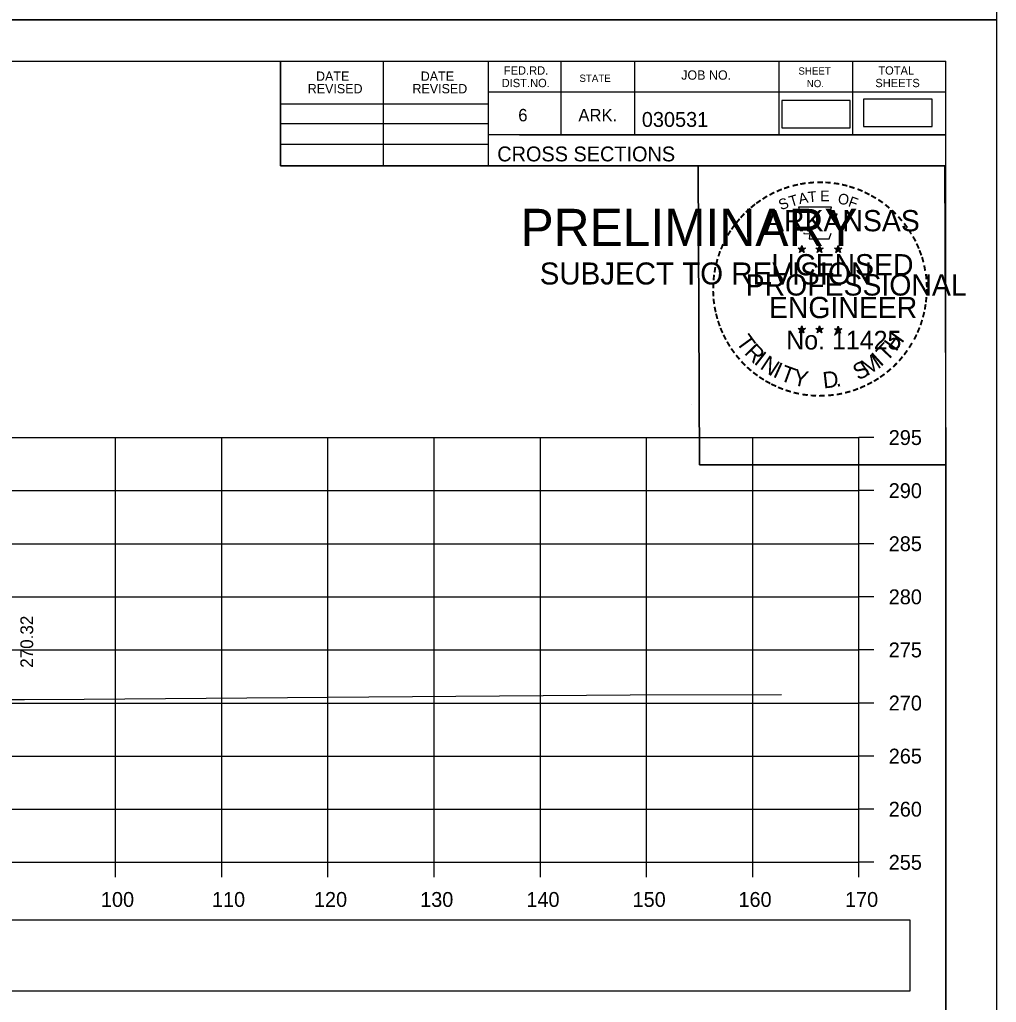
# Model space of a CAD drawing. Extents: x 285 to 4233, y -659 to 3710.
# Drawn here: x 2630.5 to 2722.4, y 2657 to 2749.6 of the extents above; entities that cross this region are included whole.
import ezdxf

# ---------------------------------------------------------------- set-up
doc = ezdxf.new("R2010")
doc.units = 0
for name, color, linetype in [('R_Axis', 7, 'Continuous'), ('R_Axis Annot', 7, 'Continuous'), ('R_Border', 7, 'Continuous'), ('R_Border PE', 7, 'Continuous'), ('R_Border Prem', 7, 'Continuous'), ('R_Exist Surface', 7, 'Continuous'), ('R_Grid', 7, 'Continuous'), ('R_No Plot', 7, 'Continuous'), ('R_Xsect Elev', 7, 'Continuous')]:
    doc.layers.add(name, color=color, linetype=linetype)

msp = doc.modelspace()

# ---------------------------------------------------------------- linework, layer by layer
at = {"layer": 'R_Axis'}
for p, q in [((2709.501, 2670.209), (2709.501, 2710.209)), ((2710.901, 2710.209), (2709.501, 2710.209)), ((2710.901, 2705.209), (2709.501, 2705.209)), ((2710.901, 2700.209), (2709.501, 2700.209)), ((2710.901, 2695.209), (2709.501, 2695.209)), ((2710.901, 2690.209), (2709.501, 2690.209)), ((2710.901, 2685.209), (2709.501, 2685.209)), ((2710.901, 2680.209), (2709.501, 2680.209)), ((2710.901, 2675.209), (2709.501, 2675.209)), ((2409.501, 2670.209), (2709.501, 2670.209)), ((2639.501, 2668.809), (2639.501, 2670.209)), ((2649.501, 2668.809), (2649.501, 2670.209)), ((2659.501, 2668.809), (2659.501, 2670.209)), ((2669.501, 2668.809), (2669.501, 2670.209)), ((2679.501, 2668.809), (2679.501, 2670.209)), ((2689.501, 2668.809), (2689.501, 2670.209)), ((2699.501, 2668.809), (2699.501, 2670.209)), ((2709.501, 2668.809), (2709.501, 2670.209)), ((2710.901, 2670.209), (2709.501, 2670.209))]:
    msp.add_line(p, q, dxfattribs=at)
at = {"layer": 'R_Axis Annot'}
for points in [[(2702.227, 2739.38), (2708.686, 2739.38), (2708.686, 2741.937), (2702.227, 2741.937)], [(2709.939, 2739.518), (2716.397, 2739.518), (2716.397, 2742.076), (2709.939, 2742.076)], [(2573.959, 2658.11), (2714.324, 2658.11), (2714.324, 2664.762), (2573.959, 2664.762)]]:
    msp.add_lwpolyline(points, close=True, dxfattribs=at)
at = {"layer": 'R_Border'}
for p, q in [((2401.501, 2745.669), (2717.681, 2745.669)), ((2655.041, 2735.789), (2655.041, 2745.669)), ((2664.721, 2735.789), (2664.721, 2745.669)), ((2674.581, 2745.669), (2674.581, 2735.789)), ((2681.421, 2745.669), (2681.421, 2738.729)), ((2688.361, 2745.669), (2688.361, 2738.729)), ((2701.941, 2745.669), (2701.941, 2738.729)), ((2708.881, 2745.669), (2708.881, 2738.729)), ((2717.681, 2540.209), (2717.681, 2745.669)), ((2717.681, 2742.729), (2674.581, 2742.729)), ((2717.681, 2742.749), (2717.681, 2742.749)), ((2655.041, 2741.649), (2674.581, 2741.649)), ((2655.041, 2739.789), (2674.581, 2739.789)), ((2717.681, 2738.729), (2674.581, 2738.729)), ((2677.541, 2738.729), (2717.681, 2738.729)), ((2655.041, 2737.849), (2674.581, 2737.849)), ((2717.681, 2735.789), (2655.041, 2735.789))]:
    msp.add_line(p, q, dxfattribs=at)
at = {"layer": 'R_Border PE'}
for p, q in [((2704.115, 2728.298), (2704.074, 2728.046)), ((2704.115, 2727.933), (2704.115, 2728.298)), ((2704.115, 2728.298), (2704.164, 2728.048)), ((2705.785, 2728.298), (2705.744, 2728.046)), ((2705.785, 2727.933), (2705.785, 2728.298)), ((2705.785, 2728.298), (2705.834, 2728.048)), ((2707.549, 2728.286), (2707.508, 2728.034)), ((2707.549, 2727.921), (2707.549, 2728.286)), ((2707.549, 2728.286), (2707.598, 2728.036)), ((2703.766, 2728.044), (2704.115, 2727.933)), ((2703.766, 2728.044), (2704.019, 2727.999)), ((2703.766, 2728.044), (2704.003, 2727.922)), ((2703.899, 2727.636), (2704.115, 2727.933)), ((2703.899, 2727.636), (2704.025, 2727.88)), ((2703.899, 2727.636), (2704.113, 2727.853)), ((2704.328, 2727.636), (2704.113, 2727.85)), ((2704.462, 2728.044), (2704.115, 2727.933)), ((2704.328, 2727.636), (2704.115, 2727.933)), ((2704.462, 2728.044), (2704.176, 2727.995)), ((2704.328, 2727.636), (2704.191, 2727.927)), ((2704.462, 2728.044), (2704.258, 2727.942)), ((2705.436, 2728.044), (2705.785, 2727.933)), ((2705.436, 2728.044), (2705.689, 2727.999)), ((2705.436, 2728.044), (2705.673, 2727.922)), ((2705.569, 2727.636), (2705.785, 2727.933)), ((2705.569, 2727.636), (2705.695, 2727.88)), ((2705.569, 2727.636), (2705.783, 2727.853)), ((2705.998, 2727.636), (2705.783, 2727.85)), ((2706.132, 2728.044), (2705.785, 2727.933)), ((2705.998, 2727.636), (2705.785, 2727.933)), ((2706.132, 2728.044), (2705.846, 2727.995)), ((2705.998, 2727.636), (2705.861, 2727.927)), ((2706.132, 2728.044), (2705.928, 2727.942)), ((2707.2, 2728.032), (2707.549, 2727.921)), ((2707.2, 2728.032), (2707.453, 2727.987)), ((2707.2, 2728.032), (2707.437, 2727.91)), ((2707.333, 2727.624), (2707.549, 2727.921)), ((2707.333, 2727.624), (2707.459, 2727.868)), ((2707.333, 2727.624), (2707.547, 2727.841)), ((2707.762, 2727.624), (2707.547, 2727.838)), ((2707.896, 2728.032), (2707.549, 2727.921)), ((2707.762, 2727.624), (2707.549, 2727.921)), ((2707.896, 2728.032), (2707.61, 2727.983)), ((2707.762, 2727.624), (2707.625, 2727.915)), ((2707.896, 2728.032), (2707.692, 2727.93)), ((2703.762, 2720.471), (2704.111, 2720.36)), ((2703.762, 2720.471), (2704.015, 2720.426)), ((2703.762, 2720.471), (2703.999, 2720.349)), ((2703.895, 2720.063), (2704.111, 2720.36)), ((2703.895, 2720.063), (2704.021, 2720.307)), ((2703.895, 2720.063), (2704.109, 2720.28)), ((2704.111, 2720.725), (2704.07, 2720.473)), ((2704.324, 2720.063), (2704.109, 2720.277)), ((2704.111, 2720.36), (2704.111, 2720.725)), ((2704.111, 2720.725), (2704.16, 2720.475)), ((2704.458, 2720.471), (2704.111, 2720.36)), ((2704.324, 2720.063), (2704.111, 2720.36)), ((2704.458, 2720.471), (2704.172, 2720.422)), ((2704.324, 2720.063), (2704.187, 2720.354)), ((2704.458, 2720.471), (2704.254, 2720.369)), ((2705.431, 2720.471), (2705.78, 2720.36)), ((2705.431, 2720.471), (2705.684, 2720.426)), ((2705.431, 2720.471), (2705.668, 2720.349)), ((2705.564, 2720.063), (2705.78, 2720.36)), ((2705.564, 2720.063), (2705.69, 2720.307)), ((2705.564, 2720.063), (2705.778, 2720.28)), ((2705.78, 2720.725), (2705.739, 2720.473)), ((2705.993, 2720.063), (2705.778, 2720.277)), ((2705.78, 2720.36), (2705.78, 2720.725)), ((2705.78, 2720.725), (2705.829, 2720.475)), ((2706.127, 2720.471), (2705.78, 2720.36)), ((2705.993, 2720.063), (2705.78, 2720.36)), ((2706.127, 2720.471), (2705.841, 2720.422)), ((2705.993, 2720.063), (2705.856, 2720.354)), ((2706.127, 2720.471), (2705.923, 2720.369)), ((2707.198, 2720.461), (2707.547, 2720.35)), ((2707.198, 2720.461), (2707.451, 2720.416)), ((2707.198, 2720.461), (2707.435, 2720.339)), ((2707.331, 2720.053), (2707.547, 2720.35)), ((2707.331, 2720.053), (2707.457, 2720.297)), ((2707.331, 2720.053), (2707.545, 2720.27)), ((2707.547, 2720.715), (2707.506, 2720.463)), ((2707.76, 2720.053), (2707.545, 2720.267)), ((2707.547, 2720.35), (2707.547, 2720.715)), ((2707.547, 2720.715), (2707.596, 2720.465)), ((2707.894, 2720.461), (2707.547, 2720.35)), ((2707.76, 2720.053), (2707.547, 2720.35)), ((2707.894, 2720.461), (2707.608, 2720.412)), ((2707.76, 2720.053), (2707.623, 2720.344)), ((2707.894, 2720.461), (2707.69, 2720.359))]:
    msp.add_line(p, q, dxfattribs=at)
for points in [[(2703.807, 2731.922), (2704.076, 2731.095)], [(2707.318, 2731), (2707.46, 2731.284), (2706.775, 2731.26), (2706.923, 2731.922), (2703.807, 2731.922)], [(2704.299, 2729.499), (2704.299, 2729.412), (2704.862, 2729.393), (2704.808, 2728.92), (2706.678, 2728.92), (2706.879, 2729.456)], [(2704.115, 2728.298), (2704.328, 2727.636), (2703.766, 2728.044), (2704.462, 2728.044), (2703.899, 2727.636), (2704.115, 2728.298)], [(2705.785, 2728.298), (2705.998, 2727.636), (2705.436, 2728.044), (2706.132, 2728.044), (2705.569, 2727.636), (2705.785, 2728.298)], [(2707.549, 2728.286), (2707.762, 2727.624), (2707.2, 2728.032), (2707.896, 2728.032), (2707.333, 2727.624), (2707.549, 2728.286)], [(2704.111, 2720.725), (2704.324, 2720.063), (2703.762, 2720.471), (2704.458, 2720.471), (2703.895, 2720.063), (2704.111, 2720.725)], [(2705.78, 2720.725), (2705.993, 2720.063), (2705.431, 2720.471), (2706.127, 2720.471), (2705.564, 2720.063), (2705.78, 2720.725)], [(2707.547, 2720.715), (2707.76, 2720.053), (2707.198, 2720.461), (2707.894, 2720.461), (2707.331, 2720.053), (2707.547, 2720.715)]]:
    msp.add_lwpolyline(points, dxfattribs=at)
for centre, radius in [((2704.114, 2727.932), 0.172), ((2704.114, 2727.932), 0.145), ((2704.114, 2727.932), 0.116), ((2704.114, 2727.932), 0.0991), ((2704.114, 2727.932), 0.0747), ((2704.114, 2727.932), 0.0495), ((2704.114, 2727.932), 0.0296), ((2705.784, 2727.932), 0.172), ((2705.784, 2727.932), 0.145), ((2705.784, 2727.932), 0.116), ((2705.784, 2727.932), 0.0991), ((2705.784, 2727.932), 0.0747), ((2705.784, 2727.932), 0.0495), ((2705.784, 2727.932), 0.0296), ((2707.548, 2727.92), 0.172), ((2707.548, 2727.92), 0.145), ((2707.548, 2727.92), 0.116), ((2707.548, 2727.92), 0.0991), ((2707.548, 2727.92), 0.0747), ((2707.548, 2727.92), 0.0495), ((2707.548, 2727.92), 0.0296), ((2704.11, 2720.359), 0.172), ((2704.11, 2720.359), 0.145), ((2704.11, 2720.359), 0.116), ((2704.11, 2720.359), 0.0991), ((2704.11, 2720.359), 0.0747), ((2704.11, 2720.359), 0.0495), ((2704.11, 2720.359), 0.0296), ((2705.779, 2720.359), 0.172), ((2705.779, 2720.359), 0.145), ((2705.779, 2720.359), 0.116), ((2705.779, 2720.359), 0.0991), ((2705.779, 2720.359), 0.0747), ((2705.779, 2720.359), 0.0495), ((2705.779, 2720.359), 0.0296), ((2707.546, 2720.349), 0.172), ((2707.546, 2720.349), 0.145), ((2707.546, 2720.349), 0.116), ((2707.546, 2720.349), 0.0991), ((2707.546, 2720.349), 0.0747), ((2707.546, 2720.349), 0.0495), ((2707.546, 2720.349), 0.0296)]:
    msp.add_circle(centre, radius, dxfattribs=at)
at = {"layer": 'R_Exist Surface'}
msp.add_lwpolyline([(2624.063, 2685.531), (2630.945, 2685.527), (2636.558, 2685.574), (2663.359, 2685.798), (2687.961, 2685.973), (2702.203, 2686.02)], dxfattribs=at)
at = {"layer": 'R_Grid'}
for p, q in [((2409.501, 2710.209), (2709.501, 2710.209)), ((2639.501, 2670.209), (2639.501, 2710.209)), ((2649.501, 2670.209), (2649.501, 2710.209)), ((2659.501, 2670.209), (2659.501, 2710.209)), ((2669.501, 2670.209), (2669.501, 2710.209)), ((2679.501, 2670.209), (2679.501, 2710.209)), ((2689.501, 2670.209), (2689.501, 2710.209)), ((2699.501, 2670.209), (2699.501, 2710.209)), ((2709.501, 2670.209), (2709.501, 2710.209)), ((2409.501, 2705.209), (2709.501, 2705.209)), ((2409.501, 2700.209), (2709.501, 2700.209)), ((2409.501, 2695.209), (2709.501, 2695.209)), ((2409.501, 2690.209), (2709.501, 2690.209)), ((2409.501, 2685.209), (2709.501, 2685.209)), ((2409.501, 2680.209), (2709.501, 2680.209)), ((2409.501, 2675.209), (2709.501, 2675.209)), ((2409.501, 2670.209), (2709.501, 2670.209))]:
    msp.add_line(p, q, dxfattribs=at)
at = {"layer": 'R_No Plot'}
for p, q in [((2389.1, 2749.563), (2722.433, 2749.563)), ((2693.715, 2713.333), (2693.715, 2713.333))]:
    msp.add_line(p, q, dxfattribs=at)
for points in [[(2389.093, 2962.901), (2722.433, 2962.901), (2722.433, 2749.563), (2389.093, 2749.563)], [(2389.093, 2749.563), (2722.433, 2749.563), (2722.433, 2536.226), (2389.093, 2536.226)], [(2635.421, 2745.669), (2655.041, 2745.669), (2655.041, 2735.789), (2671.153, 2735.789), (2694.352, 2735.789), (2694.473, 2707.632), (2717.681, 2707.632), (2717.681, 2540.209), (2401.501, 2540.209), (2401.501, 2745.669)], [(2694.352, 2735.789), (2717.56, 2735.789), (2717.681, 2707.632), (2694.473, 2707.632)]]:
    msp.add_lwpolyline(points, close=True, dxfattribs=at)

# ---------------------------------------------------------------- texts
at = {"layer": 'R_Axis Annot'}
for s, p in [('295', (2712.301, 2709.509)), ('290', (2712.301, 2704.509)), ('285', (2712.301, 2699.509)), ('280', (2712.301, 2694.509)), ('275', (2712.301, 2689.509)), ('270', (2712.301, 2684.509)), ('265', (2712.301, 2679.509)), ('260', (2712.301, 2674.509)), ('255', (2712.301, 2669.509)), ('100', (2638.128, 2666.009)), ('110', (2648.58, 2666.009)), ('120', (2658.183, 2666.009)), ('130', (2668.183, 2666.009)), ('140', (2678.183, 2666.009)), ('150', (2688.183, 2666.009)), ('160', (2698.15, 2666.009)), ('170', (2708.183, 2666.009))]:
    msp.add_text(s, height=1.4, dxfattribs=at).set_placement(p)
at = {"layer": 'R_Border'}
for s, height, p in [('FED.RD.', 0.7819, (2676.061, 2744.389)), ('SHEET', 0.684, (2703.801, 2744.389)), ('TOTAL', 0.7819, (2711.321, 2744.389)), ('DATE', 0.8792, (2658.379, 2743.805)), ('DATE', 0.8792, (2668.239, 2743.805)), ('DIST.NO.', 0.7819, (2675.861, 2743.209)), ('STATE', 0.684, (2683.181, 2743.709)), ('JOB NO.', 0.8792, (2692.761, 2743.909)), ('SHEETS', 0.7819, (2711.041, 2743.209)), ('REVISED', 0.8792, (2657.599, 2742.625)), ('REVISED', 0.8792, (2667.459, 2742.625)), ('NO.', 0.684, (2704.581, 2743.209)), ('6', 1.172, (2677.421, 2739.989)), ('ARK.', 1.1723, (2683.081, 2739.989)), ('030531', 1.4, (2689.057, 2739.468)), ('CROSS SECTIONS', 1.4, (2675.444, 2736.219))]:
    msp.add_text(s, height=height, rotation=360, dxfattribs=at).set_placement(p)
at = {"layer": 'R_Border PE'}
for s, height, rotation, p in [('-', 1.6, 19.17608, (2702.554, 2733.049)), ('-', 1.6, 13.63015, (2703.304, 2733.29)), ('-', 1.6, 10.21935, (2703.982, 2733.452)), ('-', 1.6, 5.89682, (2704.711, 2733.562)), ('-', 1.6, 0.18623, (2705.483, 2733.634)), ('-', 1.6, 357.74304, (2706.206, 2733.621)), ('-', 1.6, 352.16172, (2706.95, 2733.565)), ('-', 1.6, 347.20489, (2707.669, 2733.451)), ('-', 1.6, 342.3362, (2708.304, 2733.296)), ('-', 1.6, 34.06357, (2700.69, 2732.093)), ('-', 1.6, 28.79182, (2701.287, 2732.463)), ('-', 1.6, 24.30721, (2701.92, 2732.78)), ('T', 1, 16.4036, (2703.075, 2731.931)), ('A', 1, 11.21318, (2703.901, 2732.182)), ('T', 1, 6.02276, (2704.75, 2732.348)), ('E', 1, 0.83234, (2705.855, 2732.458)), ('O', 1, 350.4515, (2707.459, 2732.248)), ('F', 1, 340.07066, (2708.413, 2732.02)), ('-', 1.6, 337.85509, (2709.039, 2733.073)), ('-', 1.6, 334.12109, (2709.67, 2732.802)), ('-', 1.6, 329.64089, (2710.249, 2732.519)), ('-', 1.6, 38.95066, (2699.636, 2731.32)), ('-', 1.6, 36.23174, (2700.112, 2731.698)), ('S', 1, 21.59401, (2702.161, 2731.6)), ('-', 1.6, 325.86266, (2710.892, 2732.158)), ('-', 1.6, 320.52971, (2711.502, 2731.732)), ('-', 1.6, 48.42305, (2698.755, 2730.425)), ('-', 1.6, 42.96224, (2699.203, 2730.903)), ('ARKANSAS', 2, 360, (2700.659, 2729.634)), ('-', 1.6, 315.57859, (2712.101, 2731.244)), ('-', 1.6, 309.87973, (2712.67, 2730.694)), ('-', 1.6, 54.23247, (2697.939, 2729.372)), ('-', 1.6, 50.61417, (2698.352, 2729.939)), ('-', 1.6, 306.65218, (2713.195, 2730.092)), ('-', 1.6, 58.07063, (2697.614, 2728.845)), ('-', 1.4, 303.67529, (2713.681, 2729.524)), ('-', 1.6, 299.66835, (2714, 2728.917)), ('-', 1.6, 67.77427, (2697.042, 2727.62)), ('-', 1.6, 62.87135, (2697.301, 2728.231)), ('-', 1.6, 294.66279, (2714.324, 2728.305)), ('-', 1.6, 72.39447, (2696.823, 2726.99)), ('LICENSED', 2, 360, (2701.257, 2725.485)), ('DWB', 0.01, 360, (2704.102, 2727.928)), ('DWB', 0.01, 360, (2705.772, 2727.928)), ('DWB', 0.01, 360, (2707.536, 2727.917)), ('-', 1.6, 290.57283, (2714.581, 2727.728)), ('-', 1.6, 75.46096, (2696.626, 2726.276)), ('-', 1.6, 285.12326, (2714.815, 2727.148)), ('-', 1.6, 280.54934, (2715.015, 2726.406)), ('-', 1.6, 85.18634, (2696.418, 2724.872)), ('-', 1.6, 81.20126, (2696.494, 2725.563)), ('PROFESSIONAL', 2, 360, (2698.833, 2723.581)), ('-', 1.6, 276.59616, (2715.177, 2725.638)), ('-', 1.6, 89.06224, (2696.393, 2724.171)), ('-', 1.6, 274.33011, (2715.237, 2724.916)), ('-', 1.6, 94.19588, (2696.428, 2723.446)), ('-', 1.6, 269.94067, (2715.271, 2724.284)), ('-', 1.6, 98.94793, (2696.5, 2722.779)), ('ENGINEER', 2, 360, (2701.02, 2721.456)), ('-', 1.6, 260.99529, (2715.181, 2722.964)), ('-', 1.6, 263.5172, (2715.252, 2723.618)), ('-', 1.6, 101.71495, (2696.635, 2722.046)), ('-', 1.6, 105.45785, (2696.797, 2721.451)), ('-', 1.6, 255.7626, (2715.071, 2722.286)), ('-', 1.6, 109.08742, (2697.012, 2720.82)), ('-', 1.6, 252.86809, (2714.89, 2721.566)), ('-', 1.6, 114.06432, (2697.266, 2720.224)), ('-', 1.6, 115.72885, (2697.571, 2719.606)), ('T', 1.54, 306.04056, (2697.87, 2719.198)), ('No. 11425', 1.757, 360, (2702.648, 2718.505)), ('DWB', 0.01, 360, (2704.098, 2720.355)), ('DWB', 0.01, 360, (2705.767, 2720.355)), ('DWB', 0.01, 360, (2707.534, 2720.345)), ('H', 1.54, 54.60883, (2712.99, 2718.233)), ('-', 1.6, 244.61971, (2714.405, 2720.264)), ('-', 1.6, 247.88866, (2714.667, 2720.893)), ('-', 1.6, 120.44712, (2697.928, 2719.02)), ('R', 1.54, 314.00497, (2698.633, 2718.15)), ('T', 1.54, 46.64442, (2712.101, 2717.291)), ('-', 1.6, 239.07125, (2714.011, 2719.512)), ('-', 1.6, 125.89344, (2698.331, 2718.459)), ('I', 1.54, 321.96938, (2699.533, 2717.218)), ('M', 1.54, 32.65632, (2710.255, 2715.966)), ('I', 1.54, 42.11359, (2711.539, 2716.813)), ('-', 1.6, 233.84524, (2713.609, 2718.859)), ('-', 1.6, 130.71812, (2698.793, 2717.907)), ('-', 1.6, 134.22381, (2699.31, 2717.362)), ('N', 1.54, 326.50021, (2700.1, 2716.747)), ('I', 1.54, 335.36034, (2701.309, 2715.961)), ('S', 1.54, 26.9312, (2709.416, 2715.56)), ('-', 1.6, 225.76533, (2712.7, 2717.729)), ('-', 1.6, 231.25377, (2713.179, 2718.293)), ('-', 1.6, 138.93382, (2699.835, 2716.898)), ('-', 1.6, 144.64634, (2700.391, 2716.492)), ('T', 1.54, 339.89117, (2701.97, 2715.633)), ('Y', 1.54, 347.85558, (2703.187, 2715.188)), ('D', 1.54, 6.39691, (2706.171, 2714.829)), ('-', 1.6, 215.73633, (2711.629, 2716.748)), ('-', 1.6, 221.08509, (2712.178, 2717.22)), ('-', 1.6, 148.08978, (2700.952, 2716.121)), ('-', 1.6, 151.57039, (2701.531, 2715.796)), ('-', 1.6, 154.60019, (2702.053, 2715.549)), ('-', 1.6, 207.35684, (2710.537, 2716.015)), ('-', 1.6, 212.24909, (2711.095, 2716.361)), ('-', 1.6, 158.56121, (2702.677, 2715.295)), ('-', 1.6, 162.79826, (2703.364, 2715.082)), ('-', 1.6, 167.55551, (2704.079, 2714.918)), ('-', 1.6, 191.28576, (2707.888, 2714.982)), ('.', 1.54, 13.76417, (2707.363, 2714.957)), ('-', 1.6, 195.47429, (2708.617, 2715.181)), ('-', 1.6, 200.71842, (2709.294, 2715.423)), ('-', 1.6, 204.25161, (2709.913, 2715.696)), ('-', 1.6, 173.11546, (2704.851, 2714.808)), ('-', 1.6, 176.51827, (2705.599, 2714.755)), ('-', 1.6, 181.59176, (2706.343, 2714.774)), ('-', 1.6, 185.81666, (2707.152, 2714.85))]:
    msp.add_text(s, height=height, rotation=rotation, dxfattribs=at).set_placement(p)
at = {"layer": 'R_Border Prem'}
for s, height, p in [('PRELIMINARY', 3.5, (2677.632, 2728.252)), ('DWB', 0.01, (2678.379, 2730.101)), ('SUBJECT TO REVISION', 2.07511, (2679.441, 2724.623))]:
    msp.add_text(s, height=height, rotation=360, dxfattribs=at).set_placement(p)
at = {"layer": 'R_Xsect Elev'}
msp.add_text('270.32', height=1.2, rotation=90, dxfattribs=at).set_placement((2631.748, 2688.528))

doc.saveas('drawing.dxf')
